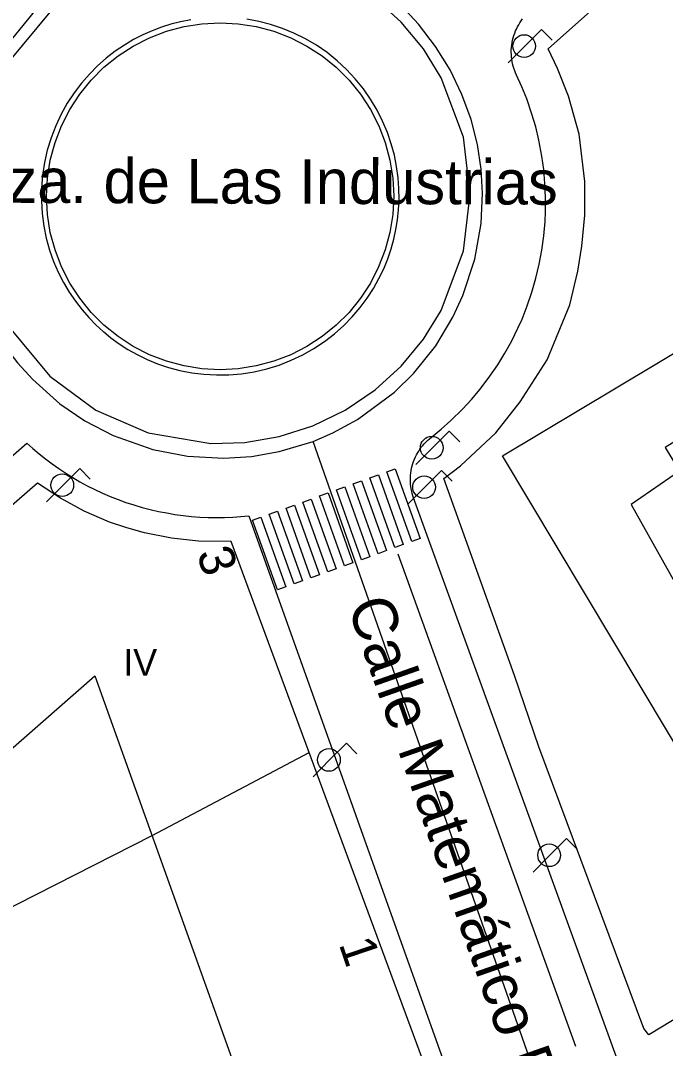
# Model space of a CAD drawing. Extents: x 282771 to 285132, y 4823109 to 4825496.
# Drawn here: x 283907 to 283943.2, y 4823877.3 to 4823934.9 of the extents above; entities that cross this region are included whole.
import ezdxf

# ---------------------------------------------------------------- set-up
doc = ezdxf.new("R2010")
doc.units = 0
for name, color, linetype in [('ACERA-BORDILLO', 7, 'Continuous'), ('ACERA-INTERIOR', 7, 'Continuous'), ('BORDILLO', 7, 'Continuous'), ('CALLE-EJE', 7, 'Continuous'), ('CALLE-TEXTO', 7, 'Continuous'), ('EDIFICIO', 7, 'Continuous'), ('FAROLA', 7, 'Continuous'), ('INTERIOR-EDIFICIO', 7, 'Continuous'), ('MEDIANERA', 7, 'Continuous'), ('NUM-PORTAL', 7, 'Continuous'), ('PASO-PEATONES', 7, 'Continuous'), ('SENAL-VIARIA', 7, 'Continuous'), ('TXT-ALTURA-EDIFICIO', 7, 'Continuous'), ('ZONA-VERDE', 7, 'Continuous')]:
    doc.layers.add(name, color=color, linetype=linetype)

msp = doc.modelspace()

# ---------------------------------------------------------------- linework, layer by layer
at = {"layer": 'ACERA-BORDILLO'}
for points in [[(283940.562, 4823876.389), (283929.045, 4823908.165), (283929.005, 4823908.281), (283928.97, 4823908.4), (283928.94, 4823908.522), (283928.909, 4823908.671), (283928.89, 4823908.796), (283928.876, 4823908.924), (283928.867, 4823909.054), (283928.864, 4823909.184), (283928.867, 4823909.315), (283928.874, 4823909.427), (283928.887, 4823909.56), (283928.907, 4823909.693), (283928.932, 4823909.825), (283928.963, 4823909.955), (283929.001, 4823910.085), (283929.044, 4823910.212), (283929.092, 4823910.337), (283929.146, 4823910.46), (283929.206, 4823910.58), (283929.259, 4823910.678), (283929.327, 4823910.791), (283929.399, 4823910.9), (283929.475, 4823911.004), (283929.555, 4823911.105), (283929.638, 4823911.201), (283929.743, 4823911.311), (283929.834, 4823911.398), (283929.927, 4823911.48), (283930.022, 4823911.558), (283930.584, 4823912.015), (283931.134, 4823912.504), (283931.775, 4823913.133), (283932.284, 4823913.685), (283932.774, 4823914.267), (283933.323, 4823914.989), (283933.757, 4823915.625), (283934.164, 4823916.285), (283934.543, 4823916.969), (283934.892, 4823917.674), (283935.121, 4823918.189), (283935.417, 4823918.938), (283935.678, 4823919.702), (283935.901, 4823920.479), (283936.087, 4823921.266), (283936.234, 4823922.061), (283936.342, 4823922.861), (283936.411, 4823923.663), (283936.437, 4823924.227), (283936.44, 4823925.013), (283936.407, 4823925.794), (283936.337, 4823926.567), (283936.233, 4823927.33), (283936.064, 4823928.221), (283935.886, 4823928.96), (283935.677, 4823929.681), (283935.385, 4823930.531), (283935.111, 4823931.214), (283934.813, 4823931.874), (283934.761, 4823931.988), (283934.714, 4823932.106), (283934.663, 4823932.252), (283934.626, 4823932.375), (283934.594, 4823932.501), (283934.568, 4823932.63), (283934.547, 4823932.761), (283934.531, 4823932.894), (283934.522, 4823933.028), (283934.519, 4823933.163), (283934.521, 4823933.28), (283934.529, 4823933.417), (283934.544, 4823933.554), (283934.564, 4823933.69), (283934.591, 4823933.826), (283934.625, 4823933.96), (283934.664, 4823934.092), (283934.709, 4823934.221), (283934.76, 4823934.348), (283934.807, 4823934.453), (283934.868, 4823934.573), (283934.933, 4823934.69), (283935.003, 4823934.803), (283935.077, 4823934.912), (283935.154, 4823935.016)], [(283891.08, 4823896.976), (283907.37, 4823911.235), (283907.707, 4823910.933), (283908.054, 4823910.638), (283908.411, 4823910.352), (283908.779, 4823910.075), (283909.156, 4823909.807), (283909.543, 4823909.55), (283909.939, 4823909.304), (283910.343, 4823909.069), (283910.755, 4823908.845), (283911.175, 4823908.633), (283911.602, 4823908.434), (283912.036, 4823908.247), (283912.475, 4823908.073), (283912.92, 4823907.913), (283913.37, 4823907.766), (283913.823, 4823907.632), (283914.28, 4823907.513), (283914.74, 4823907.407), (283915.203, 4823907.316), (283915.667, 4823907.238), (283916.131, 4823907.175), (283916.597, 4823907.126), (283917.061, 4823907.09), (283917.525, 4823907.069), (283917.988, 4823907.062), (283918.448, 4823907.068), (283918.905, 4823907.087), (283919.36, 4823907.12), (283919.81, 4823907.166), (283931.9, 4823873.296)]]:
    msp.add_lwpolyline(points, dxfattribs=at)
at = {"layer": 'ACERA-INTERIOR'}
msp.add_lwpolyline([(283941.94, 4823878.406), (283936.06, 4823894.206), (283934.69, 4823898.196), (283930.73, 4823909.256), (283931.68, 4823909.966), (283933.66, 4823911.805), (283935.02, 4823913.545), (283936.53, 4823915.905), (283937.8, 4823918.995), (283938.25, 4823920.875), (283938.48, 4823922.275), (283938.65, 4823924.015), (283938.64, 4823925.895), (283938.32, 4823928.565), (283937.72, 4823930.695), (283937.11, 4823932.245), (283936.58, 4823933.345), (283950.31, 4823945.575), (283978.61, 4823899.826), (283962.09, 4823890.086), (283942.22, 4823878.056), (283941.94, 4823878.406)], dxfattribs=at)
at = {"layer": 'BORDILLO'}
for points in [[(283916.552, 4823934.976), (283915.979, 4823934.863), (283915.429, 4823934.722), (283914.903, 4823934.555), (283914.388, 4823934.359), (283913.869, 4823934.128), (283913.349, 4823933.86), (283912.832, 4823933.554), (283912.321, 4823933.207), (283911.82, 4823932.82), (283911.334, 4823932.393), (283910.868, 4823931.924), (283910.425, 4823931.416), (283910.01, 4823930.87), (283909.629, 4823930.288), (283909.284, 4823929.673), (283908.981, 4823929.028), (283908.723, 4823928.359), (283908.512, 4823927.669), (283908.351, 4823926.964), (283908.241, 4823926.249), (283908.183, 4823925.53), (283908.177, 4823924.813), (283908.221, 4823924.102), (283908.315, 4823923.403), (283908.455, 4823922.722), (283908.639, 4823922.061), (283908.864, 4823921.425), (283909.125, 4823920.818), (283909.42, 4823920.241), (283909.743, 4823919.697), (283910.09, 4823919.187), (283910.458, 4823918.711), (283910.843, 4823918.271), (283911.24, 4823917.865), (283911.647, 4823917.494)], [(283911.652, 4823917.49), (283912.079, 4823917.141), (283912.539, 4823916.807), (283913.031, 4823916.491), (283913.555, 4823916.197), (283914.11, 4823915.928), (283914.696, 4823915.688), (283915.31, 4823915.481), (283915.949, 4823915.312), (283916.61, 4823915.182), (283917.291, 4823915.097), (283917.986, 4823915.058), (283918.69, 4823915.067), (283919.4, 4823915.127), (283920.109, 4823915.239), (283920.812, 4823915.401), (283921.503, 4823915.614), (283922.177, 4823915.877), (283922.828, 4823916.186), (283923.452, 4823916.54), (283924.046, 4823916.934), (283924.604, 4823917.365), (283925.124, 4823917.828), (283925.603, 4823918.318), (283926.041, 4823918.83), (283926.436, 4823919.36), (283926.788, 4823919.904), (283927.098, 4823920.455), (283927.366, 4823921.011), (283927.593, 4823921.568), (283927.782, 4823922.121), (283927.935, 4823922.669), (283928.053, 4823923.207), (283928.141, 4823923.751), (283928.201, 4823924.316), (283928.228, 4823924.9), (283928.221, 4823925.501), (283928.177, 4823926.117), (283928.092, 4823926.744), (283927.964, 4823927.379), (283927.792, 4823928.017), (283927.573, 4823928.655), (283927.307, 4823929.287), (283926.993, 4823929.908), (283926.633, 4823930.514), (283926.226, 4823931.099), (283925.776, 4823931.657), (283925.284, 4823932.184), (283924.753, 4823932.676), (283924.189, 4823933.129), (283923.595, 4823933.538), (283922.977, 4823933.902), (283922.339, 4823934.219), (283921.687, 4823934.487), (283921.027, 4823934.706), (283920.363, 4823934.877), (283919.7, 4823935)]]:
    msp.add_lwpolyline(points, dxfattribs=at)
at = {"layer": 'CALLE-EJE'}
for points in [[(283928.601, 4823935.49), (283927.813, 4823936.222), (283926.115, 4823937.486), (283924.272, 4823938.485), (283922.347, 4823939.199), (283919.919, 4823939.687), (283918.025, 4823939.787), (283916.221, 4823939.654), (283914.136, 4823939.222), (283912.225, 4823938.519), (283911.087, 4823937.886), (283909.948, 4823937.253), (283907.785, 4823935.461), (283905.905, 4823933.144), (283904.383, 4823930.249)], [(283923.407, 4823911.333), (283924.51, 4823911.804), (283925.904, 4823912.55), (283927.974, 4823914.099), (283929.059, 4823915.157), (283930.28, 4823916.686), (283931.251, 4823918.293), (283931.811, 4823919.517), (283932.479, 4823921.539), (283932.825, 4823923.545), (283932.905, 4823925.257), (283932.834, 4823926.601), (283932.616, 4823927.986), (283932.269, 4823929.388), (283931.753, 4823930.787), (283931.098, 4823932.162), (283930.271, 4823933.479), (283929.312, 4823934.727), (283928.601, 4823935.49)], [(283906.091, 4823916.707), (283906.841, 4823915.738), (283907.697, 4823914.794), (283909.222, 4823913.432), (283910.618, 4823912.478), (283912.202, 4823911.652), (283914.429, 4823910.873), (283916.368, 4823910.496), (283918.403, 4823910.383), (283919.96, 4823910.478), (283921.515, 4823910.76), (283923.407, 4823911.333)], [(283941.119, 4823860.834), (283923.407, 4823911.333)]]:
    msp.add_lwpolyline(points, dxfattribs=at)
at = {"layer": 'EDIFICIO'}
for points in [[(283975.24, 4823900.186), (283949.46, 4823884.726), (283934.02, 4823910.516), (283959.8, 4823925.935), (283975.24, 4823900.186)], [(283907.97, 4823908.993), (283874.235, 4823879.625), (283896.115, 4823850.785)], [(283918.819, 4823905.723), (283916.98, 4823905.743), (283915.464, 4823905.903), (283913.959, 4823906.201), (283912.969, 4823906.476), (283911.998, 4823906.81), (283910.586, 4823907.419), (283909.242, 4823908.147), (283907.97, 4823908.993)], [(283930.818, 4823873.245), (283918.819, 4823905.723)]]:
    msp.add_lwpolyline(points, dxfattribs=at)
at = {"layer": 'FAROLA'}
for p, q in [((283936.22, 4823934.425), (283935.28, 4823933.495)), ((283936.81, 4823933.835), (283936.22, 4823934.425)), ((283935.28, 4823933.495), (283934.35, 4823932.555)), ((283931.04, 4823911.905), (283930.1, 4823910.976)), ((283931.63, 4823911.315), (283931.04, 4823911.905)), ((283930.1, 4823910.976), (283929.17, 4823910.036)), ((283910.332, 4823909.805), (283909.392, 4823908.875)), ((283910.922, 4823909.215), (283910.332, 4823909.805)), ((283930.611, 4823909.693), (283929.671, 4823908.763)), ((283931.201, 4823909.103), (283930.611, 4823909.693)), ((283909.392, 4823908.875), (283908.462, 4823907.935)), ((283929.671, 4823908.763), (283928.741, 4823907.823)), ((283925.277, 4823894.402), (283924.337, 4823893.472)), ((283925.867, 4823893.812), (283925.277, 4823894.402)), ((283924.337, 4823893.472), (283923.407, 4823892.532)), ((283937.62, 4823889.056), (283936.68, 4823888.126)), ((283938.21, 4823888.466), (283937.62, 4823889.056)), ((283936.68, 4823888.126), (283935.75, 4823887.186))]:
    msp.add_line(p, q, dxfattribs=at)
for centre in [(283935.24, 4823933.495), (283930.06, 4823910.976), (283909.352, 4823908.875), (283929.631, 4823908.763), (283924.297, 4823893.472), (283936.64, 4823888.126)]:
    msp.add_circle(centre, 0.637, dxfattribs=at)
at = {"layer": 'INTERIOR-EDIFICIO'}
for points in [[(283898.295, 4823864.535), (283888.315, 4823878.135), (283911.177, 4823898.178)], [(283911.177, 4823898.178), (283918.95, 4823876.467)]]:
    msp.add_lwpolyline(points, dxfattribs=at)
at = {"layer": 'MEDIANERA'}
msp.add_line((283889.466, 4823876.567), (283914.38, 4823889.232), dxfattribs=at)
for points in [[(283946.17, 4823912.865), (283943.14, 4823910.986), (283943.95, 4823909.666), (283941.23, 4823907.786), (283943.92, 4823902.986)], [(283914.38, 4823889.232), (283923.191, 4823893.89)]]:
    msp.add_lwpolyline(points, dxfattribs=at)
at = {"layer": 'PASO-PEATONES'}
for points in [[(283927.996, 4823905.373), (283926.599, 4823909.285), (283927.069, 4823909.454), (283928.467, 4823905.542)], [(283928.937, 4823905.712), (283927.54, 4823909.623), (283928.01, 4823909.792), (283929.408, 4823905.881)], [(283927.055, 4823905.035), (283925.658, 4823908.946), (283926.128, 4823909.115), (283927.526, 4823905.204)], [(283925.173, 4823904.358), (283923.776, 4823908.269), (283924.246, 4823908.439), (283925.644, 4823904.527)], [(283926.114, 4823904.696), (283924.717, 4823908.608), (283925.187, 4823908.777), (283926.585, 4823904.866)], [(283923.291, 4823903.681), (283921.894, 4823907.593), (283922.364, 4823907.762), (283923.762, 4823903.85)], [(283924.232, 4823904.02), (283922.835, 4823907.931), (283923.305, 4823908.1), (283924.703, 4823904.189)], [(283922.35, 4823903.343), (283920.953, 4823907.254), (283921.423, 4823907.423), (283922.821, 4823903.512)], [(283921.409, 4823903.004), (283920.012, 4823906.916), (283920.482, 4823907.085), (283921.88, 4823903.174)]]:
    msp.add_lwpolyline(points, close=True, dxfattribs=at)
at = {"layer": 'SENAL-VIARIA'}
for points in [[(283932.208, 4823925.199), (283931.839, 4823928.387), (283930.593, 4823931.722), (283929.598, 4823933.336), (283928.353, 4823934.842), (283926.88, 4823936.184)], [(283908.646, 4823935.401), (283906.381, 4823932.654), (283905.481, 4823930.985), (283904.799, 4823929.155), (283904.373, 4823927.208), (283904.228, 4823925.199), (283904.373, 4823923.19), (283904.799, 4823921.243), (283905.481, 4823919.412), (283906.381, 4823917.743), (283908.646, 4823914.996), (283911.223, 4823913.084), (283914.168, 4823911.808), (283917.68, 4823911.22), (283919.575, 4823911.275), (283921.501, 4823911.6), (283923.401, 4823912.205), (283925.213, 4823913.084), (283926.88, 4823914.213), (283928.353, 4823915.556), (283929.598, 4823917.062), (283930.593, 4823918.675), (283931.839, 4823922.011), (283932.208, 4823925.199)], [(283928.161, 4823905.018), (283938.119, 4823877.425)]]:
    msp.add_lwpolyline(points, dxfattribs=at)
at = {"layer": 'ZONA-VERDE'}
for p, q in [((283917.18, 4823934.75), (283918.197, 4823934.803)), ((283918.197, 4823934.803), (283919.214, 4823934.75)), ((283914.24, 4823933.962), (283915.191, 4823934.327)), ((283915.191, 4823934.327), (283916.174, 4823934.591)), ((283916.174, 4823934.591), (283917.18, 4823934.75)), ((283919.214, 4823934.75), (283920.22, 4823934.591)), ((283920.22, 4823934.591), (283921.203, 4823934.327)), ((283921.203, 4823934.327), (283922.154, 4823933.963)), ((283913.333, 4823933.5), (283914.24, 4823933.962)), ((283922.154, 4823933.963), (283923.061, 4823933.5)), ((283912.479, 4823932.945), (283913.333, 4823933.5)), ((283923.061, 4823933.5), (283923.916, 4823932.946)), ((283911.687, 4823932.305), (283912.479, 4823932.945)), ((283923.916, 4823932.946), (283924.707, 4823932.305)), ((283910.967, 4823931.584), (283911.687, 4823932.305)), ((283924.707, 4823932.305), (283925.427, 4823931.585)), ((283910.326, 4823930.793), (283910.967, 4823931.584)), ((283925.427, 4823931.585), (283926.068, 4823930.793)), ((283909.772, 4823929.939), (283910.326, 4823930.793)), ((283926.068, 4823930.793), (283926.622, 4823929.939)), ((283909.31, 4823929.032), (283909.772, 4823929.939)), ((283926.622, 4823929.939), (283927.085, 4823929.032)), ((283908.944, 4823928.081), (283909.31, 4823929.032)), ((283927.085, 4823929.032), (283927.45, 4823928.081)), ((283908.681, 4823927.097), (283908.944, 4823928.081)), ((283927.45, 4823928.081), (283927.713, 4823927.098)), ((283908.522, 4823926.092), (283908.681, 4823927.097)), ((283927.713, 4823927.098), (283927.872, 4823926.092)), ((283908.468, 4823925.075), (283908.522, 4823926.092)), ((283927.872, 4823926.092), (283927.926, 4823925.075)), ((283908.522, 4823924.058), (283908.468, 4823925.075)), ((283927.926, 4823925.075), (283927.872, 4823924.058)), ((283908.681, 4823923.052), (283908.522, 4823924.058)), ((283927.872, 4823924.058), (283927.713, 4823923.052)), ((283908.944, 4823922.068), (283908.681, 4823923.052)), ((283927.713, 4823923.052), (283927.45, 4823922.069)), ((283909.309, 4823921.118), (283908.944, 4823922.068)), ((283927.45, 4823922.069), (283927.084, 4823921.118)), ((283909.772, 4823920.21), (283909.309, 4823921.118)), ((283927.084, 4823921.118), (283926.622, 4823920.21)), ((283910.326, 4823919.356), (283909.772, 4823920.21)), ((283926.622, 4823920.21), (283926.068, 4823919.357)), ((283910.967, 4823918.565), (283910.326, 4823919.356)), ((283926.068, 4823919.357), (283925.427, 4823918.565)), ((283911.687, 4823917.845), (283910.967, 4823918.565)), ((283925.427, 4823918.565), (283924.707, 4823917.845)), ((283912.479, 4823917.204), (283911.687, 4823917.845)), ((283924.707, 4823917.845), (283923.915, 4823917.204)), ((283913.333, 4823916.649), (283912.479, 4823917.204)), ((283923.915, 4823917.204), (283923.061, 4823916.65)), ((283914.24, 4823916.187), (283913.333, 4823916.649)), ((283923.061, 4823916.65), (283922.154, 4823916.187)), ((283915.191, 4823915.822), (283914.24, 4823916.187)), ((283916.174, 4823915.559), (283915.191, 4823915.822)), ((283921.203, 4823915.822), (283920.22, 4823915.559)), ((283922.154, 4823916.187), (283921.203, 4823915.822)), ((283917.18, 4823915.399), (283916.174, 4823915.559)), ((283918.197, 4823915.346), (283917.18, 4823915.399)), ((283919.214, 4823915.399), (283918.197, 4823915.346)), ((283920.22, 4823915.559), (283919.214, 4823915.399))]:
    msp.add_line(p, q, dxfattribs=at)

# ---------------------------------------------------------------- texts
at = {"layer": 'CALLE-TEXTO'}
for s, rotation, p in [('Pza. de Las Industrias', 359.80206, (283904.043, 4823924.717)), ('Calle Matemático Pedrayes', 289.32762, (283925.306, 4823902.142))]:
    msp.add_text(s, height=2.5, rotation=rotation, dxfattribs=at).set_placement(p)
at = {"layer": 'NUM-PORTAL'}
for s, p in [('3', (283916.862, 4823905.053)), ('1', (283924.839, 4823883.157))]:
    msp.add_text(s, height=2, rotation=288.5992, dxfattribs=at).set_placement(p)
at = {"layer": 'TXT-ALTURA-EDIFICIO'}
msp.add_text('IV', height=1.5, rotation=0.00004, dxfattribs=at).set_placement((283912.771, 4823898.186))

doc.saveas('drawing.dxf')
